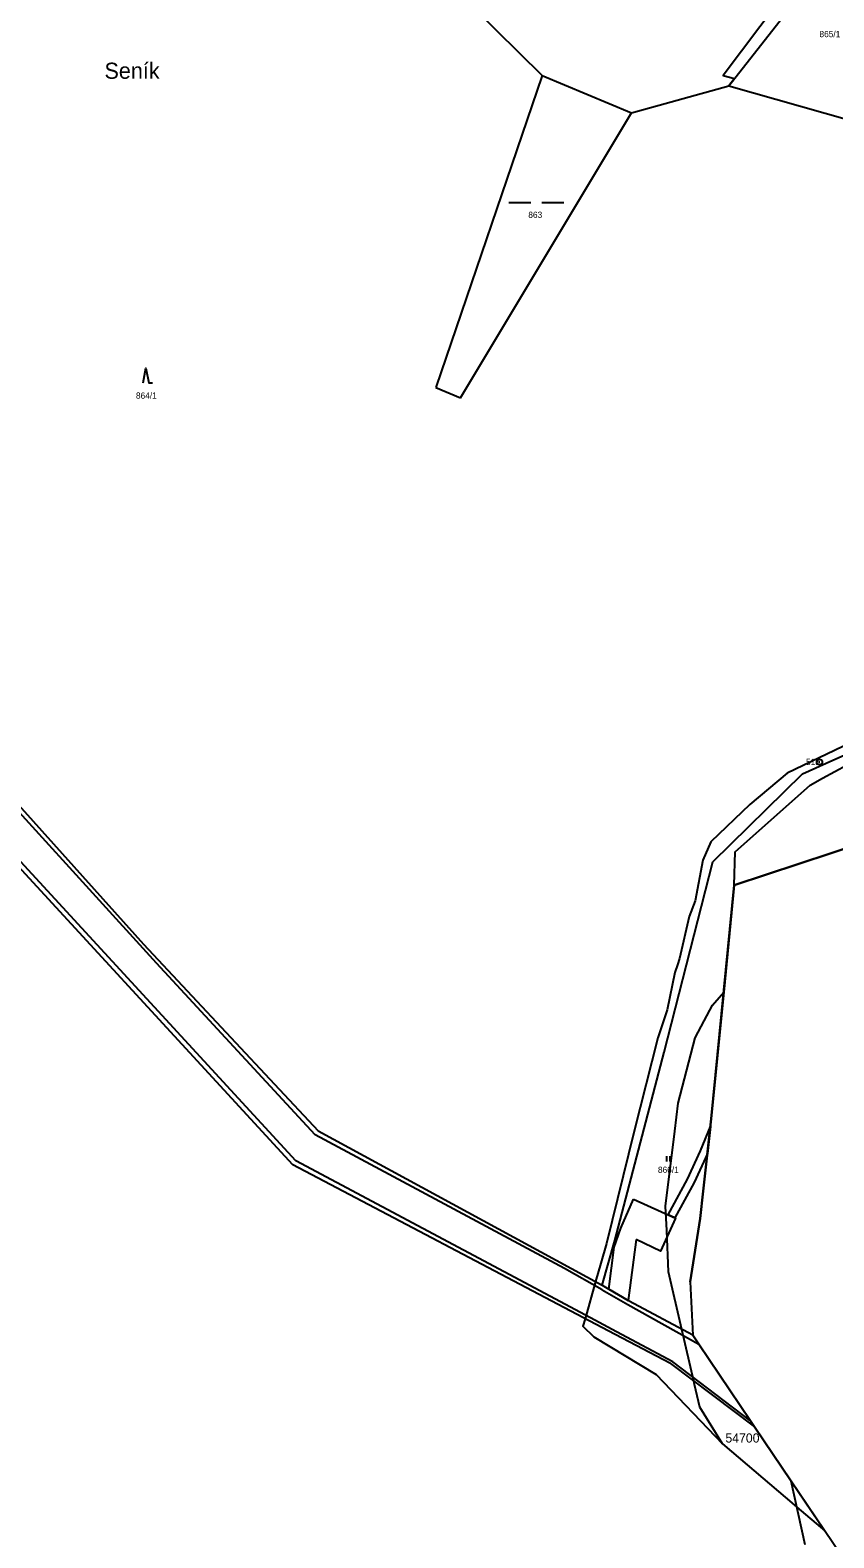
# Model space of a CAD drawing. Extents: x -749173 to -746119, y -1132678 to -1130338.
# Drawn here: x -747455.9 to -747236.5, y -1132282 to -1131870.4 of the extents above; entities that cross this region are included whole.
import ezdxf

# ---------------------------------------------------------------- set-up
doc = ezdxf.new("R2010")
doc.units = 0
for name, color, linetype in [('Vrstva 1', 7, 'Continuous'), ('Vrstva 13', 7, 'Continuous'), ('Vrstva 15', 7, 'Continuous'), ('Vrstva 17', 7, 'Continuous'), ('Vrstva 18', 7, 'Continuous'), ('Vrstva 24', 7, 'Continuous'), ('Vrstva 25', 7, 'Continuous'), ('Vrstva 30', 7, 'Continuous'), ('Vrstva 4', 7, 'Continuous'), ('Vrstva 52', 7, 'Continuous'), ('Vrstva 53', 7, 'Continuous')]:
    doc.layers.add(name, color=color, linetype=linetype)

msp = doc.modelspace()

# ---------------------------------------------------------------- linework, layer by layer
at = {"layer": 'Vrstva 1'}
for points in [[(-747265.2, -1131885.54), (-747223.51, -1131832.44)], [(-747335.11, -1131864.05), (-747316.12, -1131882.74)], [(-747316.12, -1131882.74), (-747345.14, -1131967.94)], [(-747316.12, -1131882.74), (-747291.78, -1131892.94)], [(-747291.78, -1131892.94), (-747265.2, -1131885.54)], [(-747265.2, -1131885.54), (-747226.07, -1131896.73)], [(-747338.44, -1131970.72), (-747291.78, -1131892.94)], [(-747345.14, -1131967.94), (-747338.44, -1131970.72)], [(-747236.79, -1132069.7), (-747224.47, -1132064.21)], [(-747245.11, -1132073.4), (-747236.79, -1132069.7)], [(-747239.61, -1132074.64), (-747229.58, -1132069.12)], [(-747466.25, -1132073.95), (-747424.9, -1132119.88)], [(-747269.58, -1132097.49), (-747245.11, -1132073.4)], [(-747243.01, -1132076.52), (-747239.61, -1132074.64)], [(-747384.2, -1132180.15), (-747476.98, -1132079.32)], [(-747263.48, -1132094.73), (-747243.01, -1132076.52)], [(-747263.75, -1132103.85), (-747263.48, -1132094.73)], [(-747282.88, -1132149.41), (-747269.58, -1132097.49)], [(-747424.9, -1132119.88), (-747377.31, -1132170.88)], [(-747296.34, -1132200.82), (-747282.88, -1132149.41)], [(-747377.31, -1132170.88), (-747299.75, -1132213.05)], [(-747303.31, -1132222.76), (-747384.2, -1132180.15)], [(-747299.75, -1132213.05), (-747296.34, -1132200.82)], [(-747299.75, -1132213.05), (-747299.33, -1132213.3)], [(-747299.33, -1132213.3), (-747297.97, -1132214.09)], [(-747297.97, -1132214.09), (-747292.64, -1132217.19)], [(-747292.64, -1132217.19), (-747292.36, -1132217.35)], [(-747275.02, -1132226.71), (-747292.36, -1132217.35)], [(-747296.21, -1132226.5), (-747303.31, -1132222.76)], [(-747281.16, -1132234.43), (-747296.21, -1132226.5)], [(-747281.16, -1132234.43), (-747258.19, -1132251.66)], [(-747244.35, -1132283.92), (-747248.16, -1132266.52)]]:
    msp.add_lwpolyline(points, dxfattribs=at)
at = {"layer": 'Vrstva 13'}
for points in [[(-747263.75, -1132103.85), (-747228.47, -1132092.15)], [(-747269.98, -1132167.65), (-747263.75, -1132103.85)], [(-747272.17, -1132187.34), (-747269.98, -1132167.65)], [(-747273, -1132194.85), (-747272.17, -1132187.34)], [(-747275.71, -1132212.14), (-747273, -1132194.85)], [(-747275.71, -1132212.14), (-747275.02, -1132226.71)], [(-747273.4, -1132229.11), (-747275.02, -1132226.71)], [(-747259.29, -1132250.03), (-747273.4, -1132229.11)], [(-747258.19, -1132251.66), (-747259.29, -1132250.03)], [(-747248.16, -1132266.52), (-747258.19, -1132251.66)], [(-747230, -1132293.43), (-747248.16, -1132266.52)]]:
    msp.add_lwpolyline(points, dxfattribs=at)
at = {"layer": 'Vrstva 24'}
msp.add_line((-747240.5, -1132070.17), (-747240.4, -1132070.17), dxfattribs=at)
msp.add_circle((-747240.45, -1132070.17), 0.756, dxfattribs=at)
at = {"layer": 'Vrstva 25'}
for p, q in [((-747325.25, -1131917.45), (-747319.25, -1131917.45)), ((-747316.25, -1131917.45), (-747310.25, -1131917.45)), ((-747282.24, -1132177.8), (-747282.24, -1132179.3)), ((-747281.24, -1132179.3), (-747281.24, -1132177.8))]:
    msp.add_line(p, q, dxfattribs=at)
msp.add_lwpolyline([(-747425.02, -1131966.65), (-747424.27, -1131962.65), (-747423.52, -1131966.65), (-747422.52, -1131966.65)], dxfattribs=at)
at = {"layer": 'Vrstva 30'}
for p, q in [((-747272.9, -1132176.35), (-747270.21, -1132169.72)), ((-747270.21, -1132169.72), (-747271.03, -1132177.08)), ((-747276.45, -1132184.1), (-747272.9, -1132176.35)), ((-747271.03, -1132177.08), (-747274.67, -1132185)), ((-747281.79, -1132193.78), (-747276.45, -1132184.1)), ((-747274.67, -1132185), (-747279.95, -1132194.6)), ((-747279.95, -1132194.6), (-747281.79, -1132193.78))]:
    msp.add_line(p, q, dxfattribs=at)
for points in [[(-747290.5, -1132200.6), (-747292.64, -1132217.19), (-747297.97, -1132214.09), (-747296.5, -1132202.66), (-747294.69, -1132197.44), (-747291.2, -1132189.55)], [(-747291.2, -1132189.55), (-747279.74, -1132194.7), (-747283.84, -1132203.74), (-747290.5, -1132200.6)]]:
    msp.add_lwpolyline(points, dxfattribs=at)
at = {"layer": 'Vrstva 4'}
for points in [[(-747421.42, -1132125.12), (-747475.41, -1132065.78)], [(-747383.4, -1132179.12), (-747476.22, -1132078.18)], [(-747378.09, -1132172.01), (-747421.42, -1132125.12)], [(-747310.05, -1132208.51), (-747378.09, -1132172.01)], [(-747302.97, -1132221.96), (-747383.4, -1132179.12)], [(-747299.75, -1132214.3), (-747310.05, -1132208.51)], [(-747299.75, -1132214.3), (-747292.78, -1132218.26)], [(-747292.78, -1132218.26), (-747273.4, -1132229.11)], [(-747295.89, -1132225.73), (-747302.97, -1132221.96)], [(-747280.48, -1132233.94), (-747295.89, -1132225.73)], [(-747259.29, -1132250.03), (-747280.48, -1132233.94)]]:
    msp.add_lwpolyline(points, dxfattribs=at)
at = {"layer": 'Vrstva 52'}
for points in [[(-747347.62, -1131837.7), (-747343.68, -1131839.79), (-747342.44, -1131842.28), (-747333.94, -1131859.37), (-747333.42, -1131859.37), (-747332.1, -1131862.53), (-747307.27, -1131850), (-747308.51, -1131806.18), (-747308.97, -1131789.7), (-747274.72, -1131795.65), (-747246.96, -1131810.99), (-747226.76, -1131829.48), (-747266.75, -1131882.75), (-747263.66, -1131883.58), (-747265.2, -1131885.54), (-747226.07, -1131896.73), (-747204.18, -1131909.18), (-747161.04, -1131934.49), (-747154.1, -1131938.56), (-747140.46, -1131946.56), (-747107.18, -1131952.81), (-747078.4, -1131964.27), (-747078.75, -1131965.25)], [(-747003.44, -1132051.26), (-747023.43, -1132046.16), (-747087.7, -1132063.18), (-747114.6, -1132071.63), (-747120.33, -1132072.66), (-747144.88, -1132077.08), (-747166.2, -1132081.01), (-747228.47, -1132092.15), (-747263.75, -1132103.85), (-747266.6, -1132133.02)], [(-747229.75, -1132063.87), (-747249.31, -1132073.25), (-747259.5, -1132081.75), (-747270.12, -1132092), (-747272.25, -1132097), (-747274.37, -1132108.12), (-747276.06, -1132112.37), (-747278.62, -1132123.87), (-747279.21, -1132125.56), (-747279.94, -1132127.62), (-747282.06, -1132137.87), (-747284.56, -1132145.5), (-747291, -1132171), (-747298.62, -1132201.62), (-747300.16, -1132207.06), (-747301.57, -1132212.06), (-747304.42, -1132222.18), (-747305, -1132224.25), (-747302, -1132227.12), (-747285, -1132237.37), (-747266.88, -1132256.36)], [(-747266.88, -1132256.36), (-747273.12, -1132246.37), (-747274.56, -1132240.12), (-747274.77, -1132239.22), (-747278.01, -1132225.1), (-747281.62, -1132209.37), (-747282.14, -1132198.11), (-747282.44, -1132191.5), (-747279.94, -1132171), (-747279.06, -1132163.37), (-747274.37, -1132145.5), (-747271.94, -1132140.89), (-747269.69, -1132136.62), (-747266.6, -1132133.02)], [(-747266.6, -1132133.02), (-747269.98, -1132167.65), (-747272.17, -1132187.34), (-747273, -1132194.85), (-747275.71, -1132212.14), (-747275.02, -1132226.71), (-747273.4, -1132229.11), (-747259.29, -1132250.03), (-747258.19, -1132251.66), (-747248.16, -1132266.52)], [(-747266.88, -1132256.36), (-747247.39, -1132272.96), (-747246.6, -1132273.63), (-747239, -1132280.1)], [(-747248.16, -1132266.52), (-747239, -1132280.1)]]:
    msp.add_lwpolyline(points, dxfattribs=at)

# ---------------------------------------------------------------- texts
at = {"layer": 'Vrstva 15'}
msp.add_text('Seník', height=4.4, dxfattribs=at).set_placement((-747435.59, -1131883.66))
at = {"layer": 'Vrstva 17'}
msp.add_text('513', height=1.7, dxfattribs=at).set_placement((-747244.14, -1132071.02))
at = {"layer": 'Vrstva 18'}
for s, p in [('865/1', (-747240.46, -1131872.3)), ('863', (-747319.92, -1131921.64)), ('864/1', (-747427, -1131971)), ('866/1', (-747284.54, -1132182.37))]:
    msp.add_text(s, height=1.7, dxfattribs=at).set_placement(p)
at = {"layer": 'Vrstva 53'}
msp.add_text('54700', height=2.5, dxfattribs=at).set_placement((-747266.13, -1132256))

doc.saveas('drawing.dxf')
